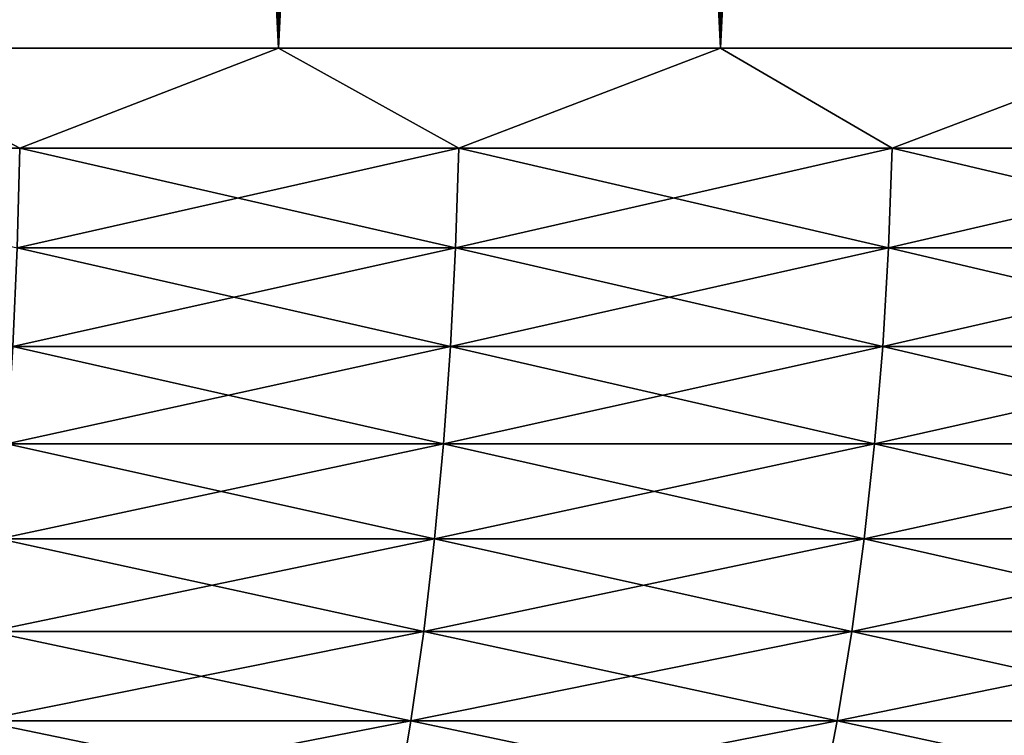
# Model space of a CAD drawing. Header units: millimetres. Extents: x -161 to 161, y -94 to 1149.
# Tile 352 of 656: x 2.65 to 3.703, y -92.835 to -92.069. Entities that reach past the tile are written whole.
import ezdxf

# ---------------------------------------------------------------- set-up
doc = ezdxf.new("R2010")
doc.units = ezdxf.units.MM
doc.header["$LTSCALE"] = 81.481481
for name, color, linetype in [('22', 7, 'CONTINUOUS'), ('23', 7, 'CONTINUOUS'), ('24', 7, 'CONTINUOUS'), ('25', 7, 'CONTINUOUS')]:
    doc.layers.add(name, color=color, linetype=linetype)

msp = doc.modelspace()

# ---------------------------------------------------------------- linework, layer by layer
at = {"layer": '22', "color": 7, "linetype": 'CONTINUOUS', "true_color": 0x323232}
for points in [[(2.9264, -82.6, 10.6036), (2.4477, -82.6, 10.7242), (2.9264, -92.1, 10.6036), (2.9264, -82.6, 10.6036)], [(2.9264, -92.1, 10.6036), (2.4477, -82.6, 10.7242), (2.4477, -92.1, 10.7242), (2.9264, -92.1, 10.6036)], [(3.3992, -82.6, 10.4616), (2.9264, -82.6, 10.6036), (3.3992, -92.1, 10.4616), (3.3992, -82.6, 10.4616)], [(3.3992, -92.1, 10.4616), (2.9264, -82.6, 10.6036), (2.9264, -92.1, 10.6036), (3.3992, -92.1, 10.4616)], [(3.8651, -82.6, 10.2986), (3.3992, -82.6, 10.4616), (3.8651, -92.1, 10.2986), (3.8651, -82.6, 10.2986)], [(3.8651, -92.1, 10.2986), (3.3992, -82.6, 10.4616), (3.3992, -92.1, 10.4616), (3.8651, -92.1, 10.2986)]]:
    msp.add_3dface(points, dxfattribs=at)
at = {"layer": '23', "color": 7, "linetype": 'CONTINUOUS', "true_color": 0x323232}
for points in [[(2.4477, -82.6, -10.7242), (2.9264, -82.6, -10.6036), (2.4477, -92.1, -10.7242), (2.4477, -82.6, -10.7242)], [(2.4477, -92.1, -10.7242), (2.9264, -82.6, -10.6036), (2.9264, -92.1, -10.6036), (2.4477, -92.1, -10.7242)], [(2.9264, -82.6, -10.6036), (3.3992, -82.6, -10.4616), (2.9264, -92.1, -10.6036), (2.9264, -82.6, -10.6036)], [(2.9264, -92.1, -10.6036), (3.3992, -82.6, -10.4616), (3.3992, -92.1, -10.4616), (2.9264, -92.1, -10.6036)], [(3.3992, -82.6, -10.4616), (3.8651, -82.6, -10.2986), (3.3992, -92.1, -10.4616), (3.3992, -82.6, -10.4616)], [(3.3992, -92.1, -10.4616), (3.8651, -82.6, -10.2986), (3.8651, -92.1, -10.2986), (3.3992, -92.1, -10.4616)]]:
    msp.add_3dface(points, dxfattribs=at)
at = {"layer": '24', "color": 7, "linetype": 'CONTINUOUS', "true_color": 0x323232}
for points in [[(2.6497, -92.207, 10.6722), (2.4477, -92.1, 10.7242), (2.1751, -92.207, 10.7789), (2.6497, -92.207, 10.6722)], [(2.9264, -92.1, 10.6036), (2.4477, -92.1, 10.7242), (2.6497, -92.207, 10.6722), (2.9264, -92.1, 10.6036)], [(3.1192, -92.207, 10.5445), (2.9264, -92.1, 10.6036), (2.6497, -92.207, 10.6722), (3.1192, -92.207, 10.5445)], [(3.3992, -92.1, 10.4616), (2.9264, -92.1, 10.6036), (3.1192, -92.207, 10.5445), (3.3992, -92.1, 10.4616)], [(3.5826, -92.207, 10.3962), (3.3992, -92.1, 10.4616), (3.1192, -92.207, 10.5445), (3.5826, -92.207, 10.3962)], [(3.8651, -92.1, 10.2986), (3.3992, -92.1, 10.4616), (3.5826, -92.207, 10.3962), (3.8651, -92.1, 10.2986)], [(4.0389, -92.207, 10.2276), (3.8651, -92.1, 10.2986), (3.5826, -92.207, 10.3962), (4.0389, -92.207, 10.2276)], [(2.6497, -92.207, 10.6722), (2.1751, -92.207, 10.7789), (2.647, -92.3136, 10.661), (2.6497, -92.207, 10.6722)], [(3.1159, -92.3136, 10.5335), (2.6497, -92.207, 10.6722), (2.647, -92.3136, 10.661), (3.1159, -92.3136, 10.5335)], [(3.1192, -92.207, 10.5445), (2.6497, -92.207, 10.6722), (3.1159, -92.3136, 10.5335), (3.1192, -92.207, 10.5445)], [(3.5788, -92.3136, 10.3854), (3.1192, -92.207, 10.5445), (3.1159, -92.3136, 10.5335), (3.5788, -92.3136, 10.3854)], [(3.5826, -92.207, 10.3962), (3.1192, -92.207, 10.5445), (3.5788, -92.3136, 10.3854), (3.5826, -92.207, 10.3962)], [(4.0347, -92.3136, 10.2169), (3.5826, -92.207, 10.3962), (3.5788, -92.3136, 10.3854), (4.0347, -92.3136, 10.2169)], [(4.0389, -92.207, 10.2276), (3.5826, -92.207, 10.3962), (4.0347, -92.3136, 10.2169), (4.0389, -92.207, 10.2276)], [(3.1105, -92.4191, 10.5153), (2.647, -92.3136, 10.661), (2.6424, -92.4191, 10.6426), (3.1105, -92.4191, 10.5153)], [(3.1159, -92.3136, 10.5335), (2.647, -92.3136, 10.661), (3.1105, -92.4191, 10.5153), (3.1159, -92.3136, 10.5335)], [(3.5726, -92.4191, 10.3674), (3.1159, -92.3136, 10.5335), (3.1105, -92.4191, 10.5153), (3.5726, -92.4191, 10.3674)], [(3.5788, -92.3136, 10.3854), (3.1159, -92.3136, 10.5335), (3.5726, -92.4191, 10.3674), (3.5788, -92.3136, 10.3854)], [(4.0277, -92.4191, 10.1992), (3.5788, -92.3136, 10.3854), (3.5726, -92.4191, 10.3674), (4.0277, -92.4191, 10.1992)], [(4.0347, -92.3136, 10.2169), (3.5788, -92.3136, 10.3854), (4.0277, -92.4191, 10.1992), (4.0347, -92.3136, 10.2169)], [(3.103, -92.5229, 10.4898), (2.6424, -92.4191, 10.6426), (2.636, -92.5229, 10.6168), (3.103, -92.5229, 10.4898)], [(3.1105, -92.4191, 10.5153), (2.6424, -92.4191, 10.6426), (3.103, -92.5229, 10.4898), (3.1105, -92.4191, 10.5153)], [(3.564, -92.5229, 10.3423), (3.1105, -92.4191, 10.5153), (3.103, -92.5229, 10.4898), (3.564, -92.5229, 10.3423)], [(3.5726, -92.4191, 10.3674), (3.1105, -92.4191, 10.5153), (3.564, -92.5229, 10.3423), (3.5726, -92.4191, 10.3674)], [(4.018, -92.5229, 10.1745), (3.5726, -92.4191, 10.3674), (3.564, -92.5229, 10.3423), (4.018, -92.5229, 10.1745)], [(4.0277, -92.4191, 10.1992), (3.5726, -92.4191, 10.3674), (4.018, -92.5229, 10.1745), (4.0277, -92.4191, 10.1992)], [(3.0934, -92.6246, 10.4573), (2.636, -92.5229, 10.6168), (2.6278, -92.6246, 10.5839), (3.0934, -92.6246, 10.4573)], [(3.103, -92.5229, 10.4898), (2.636, -92.5229, 10.6168), (3.0934, -92.6246, 10.4573), (3.103, -92.5229, 10.4898)], [(3.5529, -92.6246, 10.3103), (3.103, -92.5229, 10.4898), (3.0934, -92.6246, 10.4573), (3.5529, -92.6246, 10.3103)], [(3.564, -92.5229, 10.3423), (3.103, -92.5229, 10.4898), (3.5529, -92.6246, 10.3103), (3.564, -92.5229, 10.3423)], [(4.0055, -92.6246, 10.143), (3.564, -92.5229, 10.3423), (3.5529, -92.6246, 10.3103), (4.0055, -92.6246, 10.143)], [(4.018, -92.5229, 10.1745), (3.564, -92.5229, 10.3423), (4.0055, -92.6246, 10.143), (4.018, -92.5229, 10.1745)], [(3.0818, -92.7236, 10.418), (2.6278, -92.6246, 10.5839), (2.6179, -92.7236, 10.5441), (3.0818, -92.7236, 10.418)], [(3.0934, -92.6246, 10.4573), (2.6278, -92.6246, 10.5839), (3.0818, -92.7236, 10.418), (3.0934, -92.6246, 10.4573)], [(3.5396, -92.7236, 10.2715), (3.0934, -92.6246, 10.4573), (3.0818, -92.7236, 10.418), (3.5396, -92.7236, 10.2715)], [(3.5529, -92.6246, 10.3103), (3.0934, -92.6246, 10.4573), (3.5396, -92.7236, 10.2715), (3.5529, -92.6246, 10.3103)], [(3.9904, -92.7236, 10.1048), (3.5529, -92.6246, 10.3103), (3.5396, -92.7236, 10.2715), (3.9904, -92.7236, 10.1048)], [(4.0055, -92.6246, 10.143), (3.5529, -92.6246, 10.3103), (3.9904, -92.7236, 10.1048), (4.0055, -92.6246, 10.143)], [(3.0681, -92.8194, 10.3719), (2.6179, -92.7236, 10.5441), (2.6064, -92.8194, 10.4975), (3.0681, -92.8194, 10.3719)], [(3.0818, -92.7236, 10.418), (2.6179, -92.7236, 10.5441), (3.0681, -92.8194, 10.3719), (3.0818, -92.7236, 10.418)], [(3.5239, -92.8194, 10.2261), (3.0818, -92.7236, 10.418), (3.0681, -92.8194, 10.3719), (3.5239, -92.8194, 10.2261)], [(3.5396, -92.7236, 10.2715), (3.0818, -92.7236, 10.418), (3.5239, -92.8194, 10.2261), (3.5396, -92.7236, 10.2715)], [(3.9728, -92.8194, 10.0602), (3.5396, -92.7236, 10.2715), (3.5239, -92.8194, 10.2261), (3.9728, -92.8194, 10.0602)], [(3.9904, -92.7236, 10.1048), (3.5396, -92.7236, 10.2715), (3.9728, -92.8194, 10.0602), (3.9904, -92.7236, 10.1048)], [(3.0526, -92.9116, 10.3194), (2.6064, -92.8194, 10.4975), (2.5932, -92.9116, 10.4444), (3.0526, -92.9116, 10.3194)], [(3.0681, -92.8194, 10.3719), (2.6064, -92.8194, 10.4975), (3.0526, -92.9116, 10.3194), (3.0681, -92.8194, 10.3719)], [(3.5061, -92.9116, 10.1743), (3.0681, -92.8194, 10.3719), (3.0526, -92.9116, 10.3194), (3.5061, -92.9116, 10.1743)], [(3.5239, -92.8194, 10.2261), (3.0681, -92.8194, 10.3719), (3.5061, -92.9116, 10.1743), (3.5239, -92.8194, 10.2261)], [(3.9527, -92.9116, 10.0093), (3.5239, -92.8194, 10.2261), (3.5061, -92.9116, 10.1743), (3.9527, -92.9116, 10.0093)], [(3.9728, -92.8194, 10.0602), (3.5239, -92.8194, 10.2261), (3.9527, -92.9116, 10.0093), (3.9728, -92.8194, 10.0602)]]:
    msp.add_3dface(points, dxfattribs=at)
at = {"layer": '25', "color": 7, "linetype": 'CONTINUOUS', "true_color": 0x323232}
for points in [[(2.4477, -92.1, -10.7242), (2.9264, -92.1, -10.6036), (2.6497, -92.207, -10.6722), (2.4477, -92.1, -10.7242)], [(2.6497, -92.207, -10.6722), (2.9264, -92.1, -10.6036), (3.1192, -92.207, -10.5445), (2.6497, -92.207, -10.6722)], [(2.9264, -92.1, -10.6036), (3.3992, -92.1, -10.4616), (3.1192, -92.207, -10.5445), (2.9264, -92.1, -10.6036)], [(3.1192, -92.207, -10.5445), (3.3992, -92.1, -10.4616), (3.5826, -92.207, -10.3962), (3.1192, -92.207, -10.5445)], [(3.3992, -92.1, -10.4616), (3.8651, -92.1, -10.2986), (3.5826, -92.207, -10.3962), (3.3992, -92.1, -10.4616)], [(3.5826, -92.207, -10.3962), (3.8651, -92.1, -10.2986), (4.0389, -92.207, -10.2276), (3.5826, -92.207, -10.3962)], [(2.6497, -92.207, -10.6722), (3.1192, -92.207, -10.5445), (2.647, -92.3136, -10.661), (2.6497, -92.207, -10.6722)], [(2.647, -92.3136, -10.661), (3.1192, -92.207, -10.5445), (3.1159, -92.3136, -10.5335), (2.647, -92.3136, -10.661)], [(3.1192, -92.207, -10.5445), (3.5826, -92.207, -10.3962), (3.1159, -92.3136, -10.5335), (3.1192, -92.207, -10.5445)], [(3.1159, -92.3136, -10.5335), (3.5826, -92.207, -10.3962), (3.5788, -92.3136, -10.3854), (3.1159, -92.3136, -10.5335)], [(3.5826, -92.207, -10.3962), (4.0389, -92.207, -10.2276), (3.5788, -92.3136, -10.3854), (3.5826, -92.207, -10.3962)], [(3.5788, -92.3136, -10.3854), (4.0389, -92.207, -10.2276), (4.0347, -92.3136, -10.2169), (3.5788, -92.3136, -10.3854)], [(2.647, -92.3136, -10.661), (3.1159, -92.3136, -10.5335), (2.6424, -92.4191, -10.6426), (2.647, -92.3136, -10.661)], [(2.6424, -92.4191, -10.6426), (3.1159, -92.3136, -10.5335), (3.1105, -92.4191, -10.5153), (2.6424, -92.4191, -10.6426)], [(3.1159, -92.3136, -10.5335), (3.5788, -92.3136, -10.3854), (3.1105, -92.4191, -10.5153), (3.1159, -92.3136, -10.5335)], [(3.1105, -92.4191, -10.5153), (3.5788, -92.3136, -10.3854), (3.5726, -92.4191, -10.3674), (3.1105, -92.4191, -10.5153)], [(3.5788, -92.3136, -10.3854), (4.0347, -92.3136, -10.2169), (3.5726, -92.4191, -10.3674), (3.5788, -92.3136, -10.3854)], [(3.5726, -92.4191, -10.3674), (4.0347, -92.3136, -10.2169), (4.0277, -92.4191, -10.1992), (3.5726, -92.4191, -10.3674)], [(2.6424, -92.4191, -10.6426), (3.1105, -92.4191, -10.5153), (2.636, -92.5229, -10.6168), (2.6424, -92.4191, -10.6426)], [(2.636, -92.5229, -10.6168), (3.1105, -92.4191, -10.5153), (3.103, -92.5229, -10.4898), (2.636, -92.5229, -10.6168)], [(3.1105, -92.4191, -10.5153), (3.5726, -92.4191, -10.3674), (3.103, -92.5229, -10.4898), (3.1105, -92.4191, -10.5153)], [(3.103, -92.5229, -10.4898), (3.5726, -92.4191, -10.3674), (3.564, -92.5229, -10.3423), (3.103, -92.5229, -10.4898)], [(3.5726, -92.4191, -10.3674), (4.0277, -92.4191, -10.1992), (3.564, -92.5229, -10.3423), (3.5726, -92.4191, -10.3674)], [(3.564, -92.5229, -10.3423), (4.0277, -92.4191, -10.1992), (4.018, -92.5229, -10.1745), (3.564, -92.5229, -10.3423)], [(2.636, -92.5229, -10.6168), (3.103, -92.5229, -10.4898), (2.6278, -92.6246, -10.5839), (2.636, -92.5229, -10.6168)], [(2.6278, -92.6246, -10.5839), (3.103, -92.5229, -10.4898), (3.0934, -92.6246, -10.4573), (2.6278, -92.6246, -10.5839)], [(3.103, -92.5229, -10.4898), (3.564, -92.5229, -10.3423), (3.0934, -92.6246, -10.4573), (3.103, -92.5229, -10.4898)], [(3.0934, -92.6246, -10.4573), (3.564, -92.5229, -10.3423), (3.5529, -92.6246, -10.3103), (3.0934, -92.6246, -10.4573)], [(3.564, -92.5229, -10.3423), (4.018, -92.5229, -10.1745), (3.5529, -92.6246, -10.3103), (3.564, -92.5229, -10.3423)], [(3.5529, -92.6246, -10.3103), (4.018, -92.5229, -10.1745), (4.0055, -92.6246, -10.143), (3.5529, -92.6246, -10.3103)], [(2.6278, -92.6246, -10.5839), (3.0934, -92.6246, -10.4573), (2.6179, -92.7236, -10.5441), (2.6278, -92.6246, -10.5839)], [(2.6179, -92.7236, -10.5441), (3.0934, -92.6246, -10.4573), (3.0818, -92.7236, -10.418), (2.6179, -92.7236, -10.5441)], [(3.0934, -92.6246, -10.4573), (3.5529, -92.6246, -10.3103), (3.0818, -92.7236, -10.418), (3.0934, -92.6246, -10.4573)], [(3.0818, -92.7236, -10.418), (3.5529, -92.6246, -10.3103), (3.5396, -92.7236, -10.2715), (3.0818, -92.7236, -10.418)], [(3.5529, -92.6246, -10.3103), (4.0055, -92.6246, -10.143), (3.5396, -92.7236, -10.2715), (3.5529, -92.6246, -10.3103)], [(3.5396, -92.7236, -10.2715), (4.0055, -92.6246, -10.143), (3.9904, -92.7236, -10.1048), (3.5396, -92.7236, -10.2715)], [(2.6179, -92.7236, -10.5441), (3.0818, -92.7236, -10.418), (2.6064, -92.8194, -10.4975), (2.6179, -92.7236, -10.5441)], [(2.6064, -92.8194, -10.4975), (3.0818, -92.7236, -10.418), (3.0681, -92.8194, -10.3719), (2.6064, -92.8194, -10.4975)], [(3.0818, -92.7236, -10.418), (3.5396, -92.7236, -10.2715), (3.0681, -92.8194, -10.3719), (3.0818, -92.7236, -10.418)], [(3.0681, -92.8194, -10.3719), (3.5396, -92.7236, -10.2715), (3.5239, -92.8194, -10.2261), (3.0681, -92.8194, -10.3719)], [(3.5396, -92.7236, -10.2715), (3.9904, -92.7236, -10.1048), (3.5239, -92.8194, -10.2261), (3.5396, -92.7236, -10.2715)], [(3.5239, -92.8194, -10.2261), (3.9904, -92.7236, -10.1048), (3.9728, -92.8194, -10.0602), (3.5239, -92.8194, -10.2261)], [(2.6064, -92.8194, -10.4975), (3.0681, -92.8194, -10.3719), (2.5932, -92.9116, -10.4444), (2.6064, -92.8194, -10.4975)], [(2.5932, -92.9116, -10.4444), (3.0681, -92.8194, -10.3719), (3.0526, -92.9116, -10.3194), (2.5932, -92.9116, -10.4444)], [(3.0681, -92.8194, -10.3719), (3.5239, -92.8194, -10.2261), (3.0526, -92.9116, -10.3194), (3.0681, -92.8194, -10.3719)], [(3.0526, -92.9116, -10.3194), (3.5239, -92.8194, -10.2261), (3.5061, -92.9116, -10.1743), (3.0526, -92.9116, -10.3194)], [(3.5239, -92.8194, -10.2261), (3.9728, -92.8194, -10.0602), (3.5061, -92.9116, -10.1743), (3.5239, -92.8194, -10.2261)], [(3.5061, -92.9116, -10.1743), (3.9728, -92.8194, -10.0602), (3.9527, -92.9116, -10.0093), (3.5061, -92.9116, -10.1743)]]:
    msp.add_3dface(points, dxfattribs=at)

doc.saveas('drawing.dxf')
